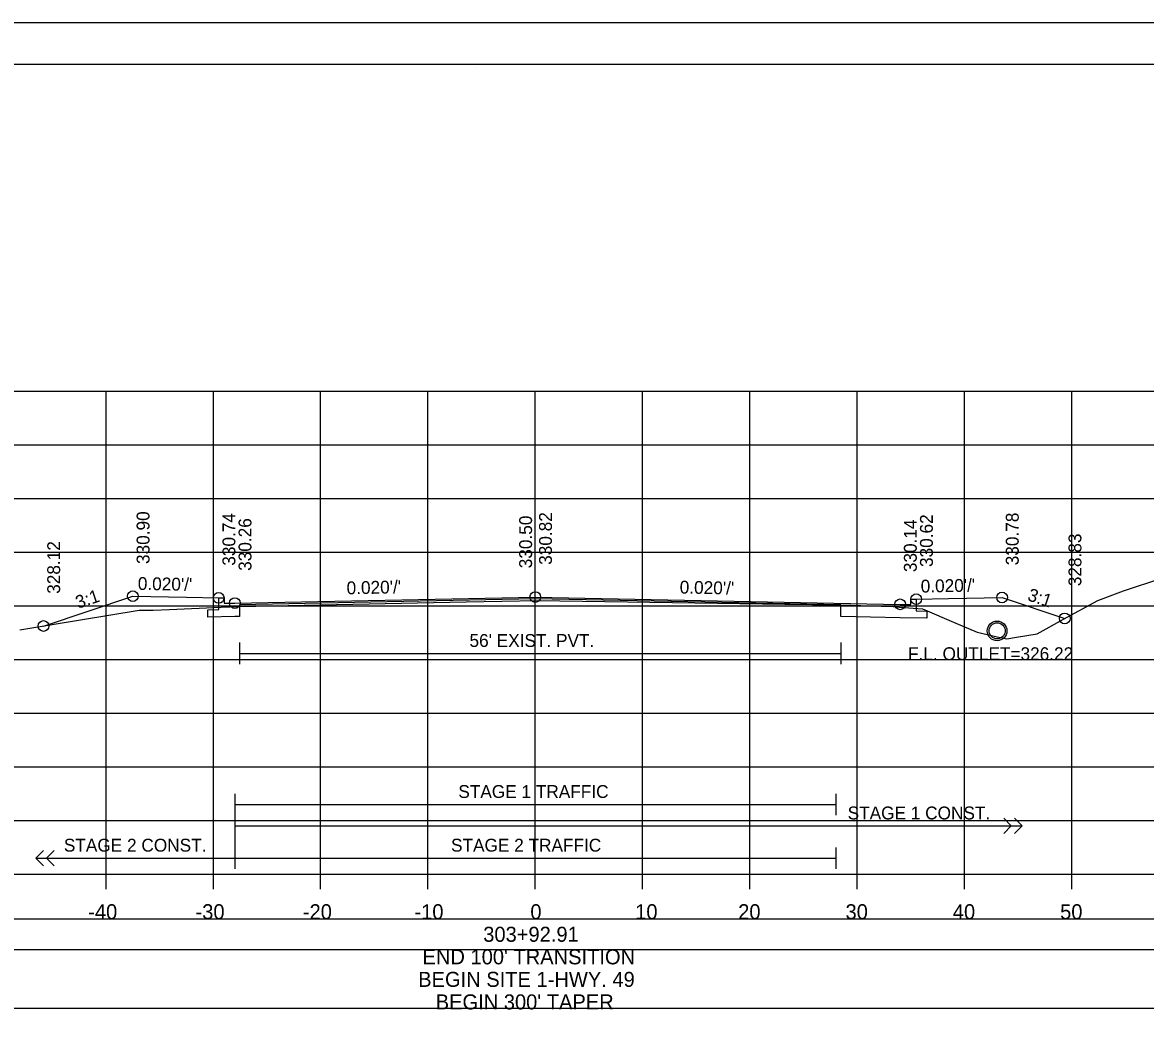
# Model space of a CAD drawing. Extents: x 1368122 to 1710785, y 373130 to 557566.
# Drawn here: x 1369307.8 to 1369412.4, y 373250.9 to 373343.7 of the extents above; entities that cross this region are included whole.
import ezdxf

# ---------------------------------------------------------------- set-up
doc = ezdxf.new("R2010")
doc.units = 0
for name, color, linetype in [('R_Alt Surface', 7, 'Continuous'), ('R_Axis', 7, 'Continuous'), ('R_Axis Annot', 7, 'Continuous'), ('R_Border', 7, 'Continuous'), ('R_Exist Surface', 7, 'Continuous'), ('R_Fin Surface', 7, 'Continuous'), ('R_Grid', 7, 'Continuous'), ('R_No Plot', 7, 'Continuous'), ('R_Striping', 7, 'Continuous'), ('R_Water', 7, 'Continuous'), ('R_Water Annot', 7, 'Continuous'), ('R_Xsect Elev', 7, 'Continuous'), ('R_Xsect Slope', 7, 'Continuous')]:
    doc.layers.add(name, color=color, linetype=linetype)

msp = doc.modelspace()

# ---------------------------------------------------------------- linework, layer by layer
for points in [[(1369206.41, 373257.3), (1369504.71, 373257.3), (1369504.71, 373260.12), (1369206.41, 373260.12)], [(1369206.41, 373251.83), (1369504.71, 373251.83), (1369504.71, 373257.25), (1369206.41, 373257.25)]]:
    msp.add_lwpolyline(points, close=True)
at = {"layer": 'R_Alt Surface'}
for points in [[(1369391.06, 373289.93), (1369391.06, 373288.84), (1369392.06, 373288.82), (1369392.06, 373288.15), (1369389.56, 373288.2), (1369384.02, 373288.31), (1369384.02, 373289.39), (1369355.56, 373289.96), (1369328, 373289.41), (1369328, 373288.33), (1369327.56, 373288.32), (1369325.06, 373288.27), (1369325.06, 373288.94), (1369326.06, 373288.96), (1369326.06, 373290.05)], [(1369328, 373285.88), (1369328, 373283.88)], [(1369384.02, 373285.88), (1369384.02, 373283.88)], [(1369328, 373284.88), (1369384.02, 373284.88)]]:
    msp.add_lwpolyline(points, dxfattribs=at)
at = {"layer": 'R_Axis'}
for p, q in [((1369205.56, 373264.31), (1369505.56, 373264.31)), ((1369315.56, 373262.91), (1369315.56, 373264.31)), ((1369325.56, 373262.91), (1369325.56, 373264.31)), ((1369335.56, 373262.91), (1369335.56, 373264.31)), ((1369345.56, 373262.91), (1369345.56, 373264.31)), ((1369355.56, 373262.91), (1369355.56, 373264.31)), ((1369365.56, 373262.91), (1369365.56, 373264.31)), ((1369375.56, 373262.91), (1369375.56, 373264.31)), ((1369385.56, 373262.91), (1369385.56, 373264.31)), ((1369395.56, 373262.91), (1369395.56, 373264.31)), ((1369405.56, 373262.91), (1369405.56, 373264.31))]:
    msp.add_line(p, q, dxfattribs=at)
at = {"layer": 'R_Border'}
for p, q in [((1369197.56, 373339.77), (1369513.74, 373339.77)), ((1369350.08, 373339.51), (1369350.08, 373339.51)), ((1369350.08, 373339.51), (1369350.08, 373339.51))]:
    msp.add_line(p, q, dxfattribs=at)
at = {"layer": 'R_Exist Surface'}
msp.add_lwpolyline([(1369307.54, 373287.07), (1369307.9, 373287.13), (1369318.65, 373288.9), (1369319.94, 373288.92), (1369321.48, 373288.96), (1369326.3, 373289.18), (1369328, 373289.26), (1369349.12, 373289.69), (1369355.76, 373289.81), (1369378.81, 373289.46), (1369383.96, 373289.39), (1369384.02, 373289.39), (1369387.79, 373289.29), (1369388.63, 373289.27), (1369389.51, 373289.18), (1369391.66, 373289.03), (1369394.74, 373287.69), (1369396.73, 373286.85), (1369398.59, 373286.43), (1369399.49, 373286.23), (1369400.39, 373286.39), (1369402.32, 373286.69), (1369404.78, 373288.07), (1369407.97, 373289.82), (1369410.39, 373290.71), (1369413.94, 373291.88)], dxfattribs=at)
at = {"layer": 'R_Fin Surface'}
msp.add_lwpolyline([(1369309.73, 373287.43), (1369309.73, 373287.43), (1369318.06, 373290.21), (1369323.06, 373290.11), (1369326.06, 373290.05), (1369326.56, 373290.05), (1369326.56, 373289.55), (1369327.56, 373289.57), (1369355.56, 373290.13), (1369389.56, 373289.45), (1369390.56, 373289.43), (1369390.56, 373289.93), (1369391.06, 373289.93), (1369394.06, 373289.99), (1369399.06, 373290.09), (1369404.9, 373288.14)], dxfattribs=at)
at = {"layer": 'R_Grid'}
for p, q in [((1369205.56, 373309.31), (1369505.56, 373309.31)), ((1369315.56, 373264.31), (1369315.56, 373309.31)), ((1369325.56, 373264.31), (1369325.56, 373309.31)), ((1369335.56, 373264.31), (1369335.56, 373309.31)), ((1369345.56, 373264.31), (1369345.56, 373309.31)), ((1369355.56, 373264.31), (1369355.56, 373309.31)), ((1369365.56, 373264.31), (1369365.56, 373309.31)), ((1369375.56, 373264.31), (1369375.56, 373309.31)), ((1369385.56, 373264.31), (1369385.56, 373309.31)), ((1369395.56, 373264.31), (1369395.56, 373309.31)), ((1369405.56, 373264.31), (1369405.56, 373309.31)), ((1369205.56, 373304.31), (1369505.56, 373304.31)), ((1369205.56, 373299.31), (1369505.56, 373299.31)), ((1369205.56, 373294.31), (1369505.56, 373294.31)), ((1369205.56, 373289.31), (1369505.56, 373289.31)), ((1369205.56, 373284.31), (1369505.56, 373284.31)), ((1369205.56, 373279.31), (1369505.56, 373279.31)), ((1369205.56, 373274.31), (1369505.56, 373274.31)), ((1369205.56, 373269.31), (1369505.56, 373269.31)), ((1369205.56, 373264.31), (1369505.56, 373264.31))]:
    msp.add_line(p, q, dxfattribs=at)
at = {"layer": 'R_No Plot'}
msp.add_line((1369185.16, 373343.66), (1369518.49, 373343.66), dxfattribs=at)
for points in [[(1369185.15, 373343.66), (1369518.49, 373343.66), (1369518.49, 373130.33), (1369185.15, 373130.33)], [(1369431.48, 373339.77), (1369451.1, 373339.77), (1369451.1, 373329.89), (1369467.21, 373329.89), (1369490.41, 373329.89), (1369490.53, 373301.73), (1369513.74, 373301.73), (1369513.74, 373134.31), (1369197.56, 373134.31), (1369197.56, 373339.77)]]:
    msp.add_lwpolyline(points, close=True, dxfattribs=at)
for centre, radius in [((1369318.06, 373290.21), 0.5), ((1369326.06, 373290.05), 0.5), ((1369355.56, 373290.13), 0.5), ((1369391.06, 373289.93), 0.5), ((1369399.06, 373290.09), 0.5), ((1369327.56, 373289.57), 0.5), ((1369389.56, 373289.45), 0.5), ((1369404.9, 373288.14), 0.5), ((1369309.73, 373287.43), 0.5), ((1369398.6, 373286.98), 0.917)]:
    msp.add_circle(centre, radius, dxfattribs=at)
at = {"layer": 'R_Striping'}
for p, q in [((1369399.92, 373268.81), (1369399.21, 373269.52)), ((1369400.92, 373268.81), (1369400.21, 373269.52)), ((1369399.21, 373268.1), (1369399.92, 373268.81)), ((1369400.21, 373268.1), (1369400.92, 373268.81)), ((1369309.01, 373265.81), (1369309.72, 373266.52)), ((1369310.01, 373265.81), (1369310.72, 373266.52)), ((1369309.01, 373265.81), (1369327.56, 373265.81)), ((1369309.72, 373265.1), (1369309.01, 373265.81)), ((1369310.72, 373265.1), (1369310.01, 373265.81))]:
    msp.add_line(p, q, dxfattribs=at)
for points in [[(1369327.56, 373271.81), (1369327.56, 373264.81)], [(1369383.56, 373271.81), (1369383.56, 373269.81)], [(1369327.56, 373270.81), (1369383.56, 373270.81)], [(1369327.56, 373268.81), (1369400.92, 373268.81)], [(1369383.56, 373266.81), (1369383.56, 373264.81)], [(1369327.56, 373265.81), (1369383.56, 373265.81)]]:
    msp.add_lwpolyline(points, dxfattribs=at)
at = {"layer": 'R_Water'}
msp.add_circle((1369398.6, 373286.98), 0.75, dxfattribs=at)
at = {"layer": 'R_Xsect Elev'}
msp.add_line((1369355.56, 373289.81), (1369355.56, 373299.81), dxfattribs=at)

# ---------------------------------------------------------------- texts
at = {"layer": 'R_Axis Annot'}
for s, p in [('-40', (1369313.9, 373260.11)), ('-30', (1369323.9, 373260.11)), ('-20', (1369333.9, 373260.11)), ('-10', (1369344.3, 373260.11)), ('0', (1369355.1, 373260.11)), ('10', (1369364.87, 373260.11)), ('20', (1369374.47, 373260.11)), ('30', (1369384.47, 373260.11)), ('40', (1369394.47, 373260.11)), ('50', (1369404.47, 373260.11)), ('303+92.91', (1369350.71, 373258.01)), ("END 100' TRANSITION", (1369345.05, 373255.91)), ('BEGIN SITE 1-HWY. 49', (1369344.65, 373253.81)), ("BEGIN 300' TAPER", (1369346.28, 373251.71))]:
    msp.add_text(s, height=1.4, dxfattribs=at).set_placement(p)
at = {"layer": 'R_Striping'}
for s, p in [('STAGE 1 TRAFFIC', (1369348.39, 373271.41)), ('STAGE 1 CONST.', (1369384.67, 373269.41)), ('STAGE 2 CONST.', (1369311.63, 373266.41)), ('STAGE 2 TRAFFIC', (1369347.71, 373266.41))]:
    msp.add_text(s, height=1.2, dxfattribs=at).set_placement(p)
at = {"layer": 'R_Water'}
msp.add_text("56' EXIST. PVT.", height=1.2, dxfattribs=at).set_placement((1369349.43, 373285.48))
at = {"layer": 'R_Water Annot'}
msp.add_text('F.L. OUTLET=326.22', height=1.2, dxfattribs=at).set_placement((1369390.3, 373284.25))
at = {"layer": 'R_Xsect Elev'}
for s, p in [('330.90', (1369319.61, 373293.21)), ('330.74', (1369327.61, 373293.05)), ('330.82', (1369357.11, 373293.13)), ('330.62', (1369392.61, 373292.93)), ('330.78', (1369400.61, 373293.09)), ('330.26', (1369329.11, 373292.57)), ('330.50', (1369355.26, 373292.81)), ('330.14', (1369391.11, 373292.45)), ('328.83', (1369406.45, 373291.14)), ('328.12', (1369311.28, 373290.43))]:
    msp.add_text(s, height=1.2, rotation=90, dxfattribs=at).set_placement(p)
at = {"layer": 'R_Xsect Slope'}
for s, rotation, p in [("0.020'/'", 358.8542, (1369318.51, 373290.8)), ("0.020'/'", 1.1458, (1369337.99, 373290.38)), ("0.020'/'", 358.8542, (1369369.01, 373290.46)), ("0.020'/'", 1.1458, (1369391.49, 373290.54)), ('3:1', 18.4349, (1369312.95, 373289.03)), ('3:1', 341.5651, (1369401.35, 373289.85))]:
    msp.add_text(s, height=1.2, rotation=rotation, dxfattribs=at).set_placement(p)

doc.saveas('drawing.dxf')
